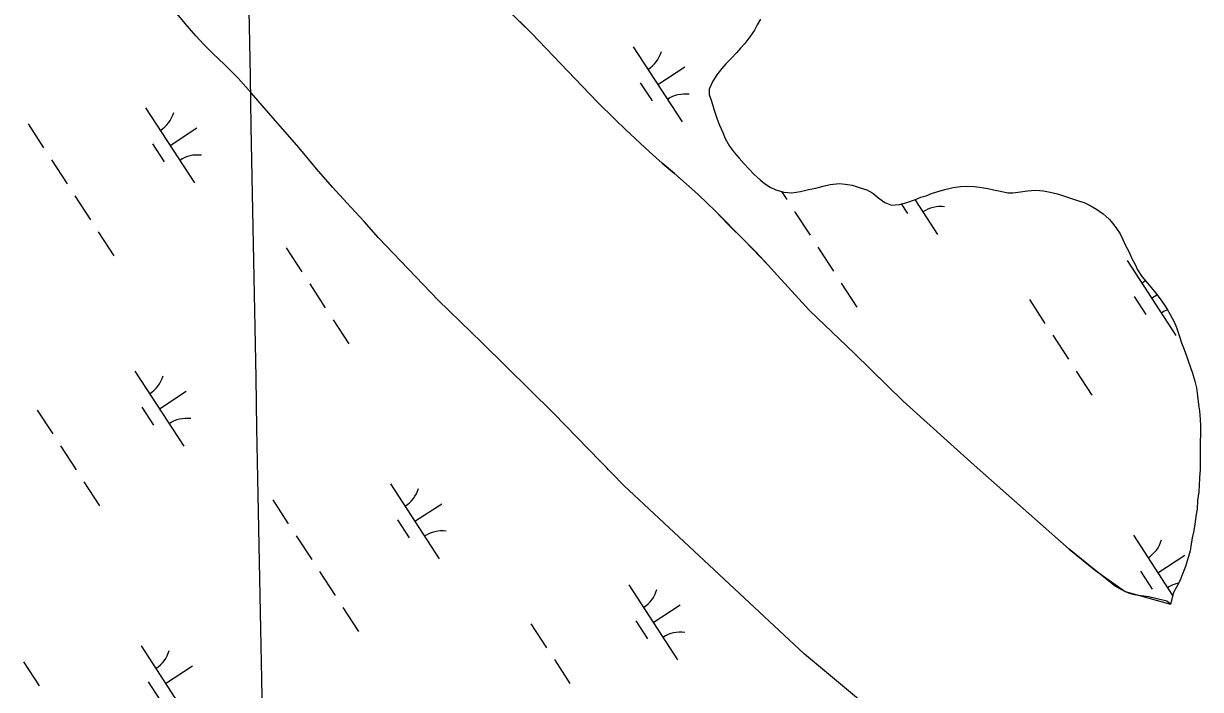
# Model space of a CAD drawing. Extents: x 3953924 to 3974542, y 193747 to 216192.
# Drawn here: x 3967662 to 3968321, y 207699 to 208072 of the extents above; entities that cross this region are included whole.
import ezdxf

# ---------------------------------------------------------------- set-up
doc = ezdxf.new("R2010")
doc.units = 0
for name, color, linetype in [('V-GRID-MAJR', 7, 'Continuous'), ('V-TOPO-SHOR', 7, 'Continuous'), ('V-WETL-SWMP', 7, 'Continuous')]:
    doc.layers.add(name, color=color, linetype=linetype)

msp = doc.modelspace()

# ---------------------------------------------------------------- linework, layer by layer
at = {"layer": 'V-GRID-MAJR'}
msp.add_spline([(3967994.91, 197070.83), (3967932.28, 200408.24), (3967818.56, 206468.17), (3967751.04, 210066.72)], degree=3, dxfattribs=at)
at = {"layer": 'V-TOPO-SHOR'}
for p, q in [((3967758.54, 208065.17), (3967752.57, 208072.1)), ((3967762.98, 208060.43), (3967758.54, 208065.17)), ((3967768.19, 208055.16), (3967762.98, 208060.43)), ((3967774.29, 208049.38), (3967768.19, 208055.16)), ((3967782.17, 208041.55), (3967774.29, 208049.38)), ((3967789.54, 208033.34), (3967782.17, 208041.55)), ((3967799.32, 208021.92), (3967789.54, 208033.34)), ((3967816.08, 208002.68), (3967799.32, 208021.92)), ((3967825.98, 207990.88), (3967816.08, 208002.68)), ((3967835, 207980.49), (3967825.98, 207990.88)), ((3967843, 207971.76), (3967835, 207980.49)), ((3967852.66, 207961.37), (3967843, 207971.76)), ((3967860.78, 207952.26), (3967852.66, 207961.37)), ((3967894.07, 207917.35), (3967860.78, 207952.26)), ((3967918.73, 207893.34), (3967894.07, 207917.35)), ((3967958.64, 207854.05), (3967918.73, 207893.34)), ((3967997.9, 207813.62), (3967958.64, 207854.05)), ((3968099.09, 207719.23), (3967997.9, 207813.62)), ((3968145.14, 207680.8), (3968099.09, 207719.23))]:
    msp.add_line(p, q, dxfattribs=at)
for points in [[(3967906.14, 208106.48), (3967946.25, 208066.73), (3967974.86, 208036.8), (3967983.16, 208028.03), (3967992.87, 208018.61), (3967999.13, 208012.54), (3968012.3, 208000.4), (3968019.45, 207993.95), (3968026.23, 207988.14), (3968032.75, 207982.45), (3968039.78, 207976.26), (3968048.98, 207967.35), (3968065.71, 207950.45), (3968078.74, 207936.9), (3968083.85, 207931.09), (3968101.85, 207911.49), (3968127.02, 207887.48), (3968154.23, 207860.76), (3968193.86, 207825), (3968247.03, 207777.99), (3968261.86, 207766.11), (3968278.43, 207754.29), (3968303.7, 207747.14)], [(3968074.48, 208074.51), (3968072.54, 208071.43), (3968070.98, 208068.48), (3968068.39, 208064.63), (3968065.54, 208060.91), (3968063.21, 208058.35), (3968060.88, 208055.79), (3968057.9, 208052.59), (3968055.05, 208049.52), (3968052.6, 208046.83), (3968049.88, 208043.36), (3968047.67, 208039.9), (3968045.72, 208035.41), (3968045.7, 208032.32), (3968046.97, 208028.58), (3968048.49, 208023.56), (3968050.14, 208018.53), (3968051.41, 208015.3), (3968053.31, 208011.05), (3968054.72, 208007.83), (3968057.01, 208003.57), (3968059.82, 207999.82), (3968062.51, 207996.72), (3968065.2, 207993.62), (3968067.63, 207991.03), (3968070.83, 207987.67), (3968074.29, 207984.57), (3968076.72, 207982.62), (3968079.8, 207980.55), (3968083.01, 207979.11), (3968087.38, 207977.68), (3968092.01, 207977.4), (3968096.77, 207978.14), (3968101.28, 207979.28), (3968105.27, 207980.03), (3968109.4, 207981.04), (3968113.39, 207982.05), (3968118.67, 207982.54), (3968121.75, 207982.14), (3968125.61, 207981.6), (3968129.6, 207980.42), (3968133.96, 207978.99), (3968137.3, 207977.17), (3968140.63, 207974.45), (3968143.97, 207971.99), (3968147.69, 207970.42), (3968152.07, 207970.79), (3968156.32, 207972.05), (3968161.09, 207973.7), (3968164.06, 207974.85), (3968167.15, 207975.73), (3968170.12, 207977), (3968173.08, 207977.89), (3968177.46, 207979.28), (3968182.1, 207980.29), (3968186.35, 207980.91), (3968189.69, 207981.02), (3968194.07, 207980.87), (3968198.18, 207980.33), (3968201.53, 207979.8), (3968205.64, 207978.88), (3968208.72, 207978.22), (3968212.71, 207977.43), (3968215.8, 207977.41), (3968219.92, 207977.91), (3968223.78, 207978.4), (3968228.29, 207978.89), (3968232.79, 207978.49), (3968236.39, 207977.83), (3968240.5, 207976.77), (3968244.48, 207975.47), (3968247.82, 207974.42), (3968251.81, 207973.11), (3968255.79, 207971.68), (3968258.74, 207970.25), (3968262.33, 207968.3), (3968266.05, 207965.58), (3968269.38, 207962.6), (3968271.56, 207960.15), (3968273.6, 207957.43), (3968275.52, 207954.34), (3968277.04, 207951.24), (3968278.45, 207948.27), (3968280.61, 207944.14), (3968282.01, 207941.05), (3968283.92, 207937.18), (3968285.32, 207934.34), (3968287.75, 207930.6), (3968289.93, 207928.01), (3968292.74, 207924.65), (3968294.79, 207922.07), (3968297.34, 207918.84), (3968299.26, 207916.26), (3968301.81, 207912.25), (3968303.6, 207909.29)], [(3968303.6, 207909.29), (3968305.76, 207905.16), (3968307.04, 207902.06), (3968308.81, 207897.03), (3968309.95, 207893.43), (3968310.97, 207890.59), (3968312.49, 207886.72), (3968313.5, 207883.88), (3968315.03, 207879.63), (3968316.04, 207876.54), (3968317.44, 207871.9), (3968318.32, 207868.16), (3968318.94, 207863.78), (3968319.43, 207858.89), (3968320.05, 207855.16), (3968320.42, 207850.65), (3968320.53, 207847.05), (3968320.5, 207842.54), (3968320.35, 207837.91), (3968320.33, 207834.18), (3968320.31, 207829.29), (3968320.29, 207826.07), (3968320.27, 207822.47), (3968319.99, 207817.97), (3968319.71, 207813.72), (3968319.56, 207809.99), (3968318.9, 207805.23), (3968318.62, 207800.35), (3968317.95, 207796.36), (3968317.29, 207791.86), (3968316.62, 207787.49), (3968315.96, 207784.27), (3968315.3, 207780.8), (3968314.77, 207777.07), (3968313.33, 207772.06), (3968312.15, 207768.34), (3968310.33, 207763.59), (3968309.15, 207760.63), (3968307.07, 207756.65), (3968305.38, 207753.7), (3968303.7, 207747.14)]]:
    msp.add_lwpolyline(points, dxfattribs=at)
at = {"layer": 'V-WETL-SWMP'}
for p, q in [((3967946.25, 208066.73), (3967906.14, 208106.48)), ((3967752.57, 208072.1), (3967748.12, 208077.49)), ((3968074.48, 208074.51), (3968072.54, 208071.43)), ((3967758.54, 208065.17), (3967752.57, 208072.1)), ((3967974.86, 208036.8), (3967946.25, 208066.73)), ((3968070.98, 208068.48), (3968068.39, 208064.63)), ((3968072.54, 208071.43), (3968070.98, 208068.48)), ((3967762.98, 208060.43), (3967758.54, 208065.17)), ((3967768.19, 208055.16), (3967762.98, 208060.43)), ((3968065.54, 208060.92), (3968063.21, 208058.35)), ((3968068.39, 208064.63), (3968065.54, 208060.92)), ((3967774.29, 208049.38), (3967768.19, 208055.16)), ((3968003.25, 208059.01), (3968030.53, 208017.1)), ((3968060.88, 208055.79), (3968057.9, 208052.59)), ((3968063.21, 208058.35), (3968060.88, 208055.79)), ((3967782.17, 208041.55), (3967774.29, 208049.38)), ((3968016.89, 208038.05), (3968031.98, 208047.87)), ((3968052.6, 208046.83), (3968049.88, 208043.37)), ((3968055.06, 208049.52), (3968052.6, 208046.83)), ((3968057.9, 208052.59), (3968055.06, 208049.52)), ((3967789.54, 208033.34), (3967782.17, 208041.55)), ((3968047.67, 208039.9), (3968045.72, 208035.41)), ((3968049.88, 208043.37), (3968047.67, 208039.9)), ((3967799.32, 208021.92), (3967789.54, 208033.34)), ((3967983.16, 208028.03), (3967974.86, 208036.8)), ((3968007.15, 208038.87), (3968013.7, 208028.82)), ((3968045.72, 208035.41), (3968045.7, 208032.32)), ((3967992.87, 208018.61), (3967983.16, 208028.03)), ((3968045.7, 208032.32), (3968046.97, 208028.58)), ((3968046.97, 208028.58), (3968048.49, 208023.56)), ((3967730.43, 208024.88), (3967757.71, 207982.97)), ((3967816.08, 208002.68), (3967799.32, 208021.92)), ((3968048.49, 208023.56), (3968050.14, 208018.53)), ((3967664.61, 208015.94), (3967673.34, 208002.54)), ((3967744.07, 208003.92), (3967759.15, 208013.74)), ((3967999.13, 208012.54), (3967992.87, 208018.61)), ((3968050.14, 208018.53), (3968051.41, 208015.31)), ((3968051.41, 208015.31), (3968053.32, 208011.05)), ((3968012.3, 208000.4), (3967999.13, 208012.54)), ((3968053.32, 208011.05), (3968054.72, 208007.83)), ((3968054.72, 208007.83), (3968057.01, 208003.57)), ((3967734.33, 208004.74), (3967740.87, 207994.69)), ((3967825.98, 207990.88), (3967816.08, 208002.68)), ((3968019.45, 207993.95), (3968012.3, 208000.4)), ((3968057.01, 208003.57), (3968059.82, 207999.82)), ((3967677.7, 207995.83), (3967686.43, 207982.42)), ((3968026.23, 207988.14), (3968019.45, 207993.95)), ((3968059.82, 207999.82), (3968062.51, 207996.72)), ((3968062.51, 207996.72), (3968065.2, 207993.62)), ((3968065.2, 207993.62), (3968067.63, 207991.03)), ((3967835, 207980.49), (3967825.98, 207990.88)), ((3968032.75, 207982.45), (3968026.23, 207988.14)), ((3968067.63, 207991.03), (3968070.83, 207987.67)), ((3968070.83, 207987.67), (3968074.29, 207984.56)), ((3967843, 207971.76), (3967835, 207980.49)), ((3968039.78, 207976.26), (3968032.75, 207982.45)), ((3968074.29, 207984.56), (3968076.72, 207982.62)), ((3968076.72, 207982.62), (3968079.8, 207980.55)), ((3968079.8, 207980.55), (3968083.01, 207979.12)), ((3968105.27, 207980.03), (3968109.4, 207981.04)), ((3968109.4, 207981.04), (3968113.39, 207982.05)), ((3968113.39, 207982.05), (3968118.67, 207982.54)), ((3968118.67, 207982.54), (3968121.76, 207982.14)), ((3968121.76, 207982.14), (3968125.61, 207981.6)), ((3968125.61, 207981.6), (3968129.6, 207980.42)), ((3968129.6, 207980.42), (3968133.96, 207978.99)), ((3968177.46, 207979.28), (3968182.1, 207980.29)), ((3968182.1, 207980.29), (3968186.35, 207980.91)), ((3968186.35, 207980.91), (3968189.69, 207981.02)), ((3968189.69, 207981.02), (3968194.07, 207980.87)), ((3968194.07, 207980.87), (3968198.18, 207980.33)), ((3968198.18, 207980.33), (3968201.53, 207979.8)), ((3967690.79, 207975.72), (3967699.52, 207962.31)), ((3968048.98, 207967.35), (3968039.78, 207976.26)), ((3968083.01, 207979.12), (3968087.38, 207977.68)), ((3968086.22, 207978.06), (3968089.05, 207973.7)), ((3968087.38, 207977.68), (3968092.01, 207977.4)), ((3968092.01, 207977.4), (3968096.77, 207978.15)), ((3968096.77, 207978.15), (3968101.28, 207979.28)), ((3968101.28, 207979.28), (3968105.27, 207980.03)), ((3968133.96, 207978.99), (3968137.3, 207977.17)), ((3968137.3, 207977.17), (3968140.63, 207974.45)), ((3968140.63, 207974.45), (3968143.97, 207971.99)), ((3968156.32, 207972.05), (3968161.09, 207973.7)), ((3968161.09, 207973.7), (3968164.06, 207974.85)), ((3968164.06, 207974.85), (3968167.15, 207975.73)), ((3968167.15, 207975.73), (3968170.11, 207977)), ((3968170.11, 207977), (3968173.08, 207977.89)), ((3968173.08, 207977.89), (3968177.46, 207979.28)), ((3968201.53, 207979.8), (3968205.64, 207978.88)), ((3968205.64, 207978.88), (3968208.72, 207978.22)), ((3968208.72, 207978.22), (3968212.71, 207977.43)), ((3968212.71, 207977.43), (3968215.8, 207977.41)), ((3968215.8, 207977.41), (3968219.92, 207977.91)), ((3968219.92, 207977.91), (3968223.78, 207978.4)), ((3968223.78, 207978.4), (3968228.29, 207978.9)), ((3968228.29, 207978.9), (3968232.79, 207978.49)), ((3968232.79, 207978.49), (3968236.39, 207977.83)), ((3968236.39, 207977.83), (3968240.5, 207976.77)), ((3968240.5, 207976.77), (3968244.48, 207975.47)), ((3968244.48, 207975.47), (3968247.82, 207974.42)), ((3968247.82, 207974.42), (3968251.81, 207973.11)), ((3967852.66, 207961.36), (3967843, 207971.76)), ((3968056.39, 207959.61), (3968048.98, 207967.35)), ((3968143.97, 207971.99), (3968147.69, 207970.42)), ((3968147.69, 207970.42), (3968152.07, 207970.79)), ((3968152.07, 207970.79), (3968156.32, 207972.05)), ((3968153.17, 207971.12), (3968156.59, 207965.86)), ((3968160.76, 207973.59), (3968173.42, 207954.14)), ((3968251.81, 207973.11), (3968255.79, 207971.68)), ((3968255.79, 207971.68), (3968258.74, 207970.25)), ((3968258.74, 207970.25), (3968262.33, 207968.3)), ((3968262.33, 207968.3), (3968266.05, 207965.58)), ((3967860.78, 207952.26), (3967852.66, 207961.36)), ((3968093.42, 207967), (3968102.15, 207953.59)), ((3968266.05, 207965.58), (3968269.38, 207962.6)), ((3968269.38, 207962.6), (3968271.56, 207960.15)), ((3967703.89, 207955.6), (3967712.62, 207942.19)), ((3968065.71, 207950.45), (3968056.39, 207959.61)), ((3968271.56, 207960.15), (3968273.6, 207957.43)), ((3968273.6, 207957.43), (3968275.52, 207954.34)), ((3968275.52, 207954.34), (3968277.04, 207951.24)), ((3967894.07, 207917.35), (3967860.78, 207952.26)), ((3968071.59, 207944.51), (3968065.71, 207950.45)), ((3968277.04, 207951.24), (3968278.45, 207948.27)), ((3968278.45, 207948.27), (3968280.61, 207944.14)), ((3967809.09, 207946.58), (3967817.82, 207933.17)), ((3968078.74, 207936.9), (3968071.59, 207944.51)), ((3968106.51, 207946.89), (3968115.24, 207933.48)), ((3968280.61, 207944.14), (3968282.01, 207941.05)), ((3968282.01, 207941.05), (3968283.92, 207937.18)), ((3967874.26, 207938.12), (3967874.3, 207938.07)), ((3968083.85, 207931.09), (3968078.74, 207936.9)), ((3968279.56, 207939.43), (3968306.84, 207897.53)), ((3968283.92, 207937.18), (3968285.32, 207934.34)), ((3968285.32, 207934.34), (3968287.75, 207930.6)), ((3968101.85, 207911.49), (3968083.85, 207931.09)), ((3968287.75, 207930.6), (3968289.92, 207928.01)), ((3968289.92, 207928.01), (3968292.74, 207924.65)), ((3967822.19, 207926.47), (3967830.92, 207913.06)), ((3968119.6, 207926.77), (3968128.33, 207913.36)), ((3968292.74, 207924.65), (3968294.78, 207922.07)), ((3968294.78, 207922.07), (3968297.34, 207918.84)), ((3967918.73, 207893.34), (3967894.07, 207917.35)), ((3968224.81, 207917.75), (3968233.54, 207904.34)), ((3968283.46, 207919.3), (3968290.01, 207909.24)), ((3968293.2, 207918.48), (3968296.12, 207920.38)), ((3968297.34, 207918.84), (3968299.26, 207916.26)), ((3968299.26, 207916.26), (3968301.81, 207912.25)), ((3968127.02, 207887.48), (3968101.85, 207911.49)), ((3968301.81, 207912.25), (3968303.6, 207909.28)), ((3968303.6, 207909.28), (3968305.76, 207905.16)), ((3967835.28, 207906.35), (3967844.01, 207892.95)), ((3968305.76, 207905.16), (3968307.04, 207902.06)), ((3968307.04, 207902.06), (3968308.81, 207897.03)), ((3968237.9, 207897.64), (3968246.63, 207884.23)), ((3968308.81, 207897.03), (3968309.95, 207893.43)), ((3967958.64, 207854.05), (3967918.73, 207893.34)), ((3968309.95, 207893.43), (3968310.97, 207890.59)), ((3968310.97, 207890.59), (3968312.49, 207886.72)), ((3968154.23, 207860.76), (3968127.02, 207887.48)), ((3968312.49, 207886.72), (3968313.51, 207883.88)), ((3968313.51, 207883.88), (3968315.03, 207879.63)), ((3967724.44, 207877.52), (3967751.72, 207835.61)), ((3968251, 207877.52), (3968259.72, 207864.11)), ((3968315.03, 207879.63), (3968316.04, 207876.54)), ((3968316.04, 207876.54), (3968317.44, 207871.9)), ((3968317.44, 207871.9), (3968318.32, 207868.16)), ((3967738.08, 207856.56), (3967753.17, 207866.38)), ((3968318.32, 207868.16), (3968318.94, 207863.78)), ((3968318.94, 207863.78), (3968319.43, 207858.89)), ((3967669.69, 207855.84), (3967678.42, 207842.43)), ((3967728.34, 207857.38), (3967734.89, 207847.33)), ((3968193.86, 207825), (3968154.23, 207860.76)), ((3968319.43, 207858.89), (3968320.05, 207855.16)), ((3967997.9, 207813.62), (3967958.64, 207854.05)), ((3968320.05, 207855.16), (3968320.42, 207850.65)), ((3968320.42, 207850.65), (3968320.53, 207847.05)), ((3968320.5, 207842.54), (3968320.35, 207837.91)), ((3968320.53, 207847.05), (3968320.5, 207842.54)), ((3967682.78, 207835.72), (3967691.51, 207822.31)), ((3968320.35, 207837.91), (3968320.33, 207834.18)), ((3968320.31, 207829.29), (3968320.29, 207826.07)), ((3968320.33, 207834.18), (3968320.31, 207829.29)), ((3967988.46, 207823.34), (3967988.93, 207822.62)), ((3968247.03, 207777.99), (3968193.86, 207825)), ((3968320.27, 207822.47), (3968319.99, 207817.97)), ((3968320.29, 207826.07), (3968320.27, 207822.47)), ((3968319.99, 207817.97), (3968319.71, 207813.72)), ((3967695.88, 207815.61), (3967704.6, 207802.2)), ((3967867.34, 207814.56), (3967894.61, 207772.65)), ((3968099.09, 207719.22), (3967997.9, 207813.62)), ((3968319.57, 207809.99), (3968318.9, 207805.23)), ((3968319.71, 207813.72), (3968319.57, 207809.99)), ((3967801.51, 207805.62), (3967810.24, 207792.22)), ((3967880.97, 207793.6), (3967896.06, 207803.42)), ((3968318.9, 207805.23), (3968318.62, 207800.35)), ((3968317.95, 207796.36), (3968317.29, 207791.86)), ((3968318.62, 207800.35), (3968317.95, 207796.36)), ((3967871.23, 207794.42), (3967877.78, 207784.37)), ((3968317.29, 207791.86), (3968316.62, 207787.49)), ((3967814.61, 207785.51), (3967823.34, 207772.1)), ((3968283.05, 207785.73), (3968304.96, 207752.06)), ((3968315.96, 207784.27), (3968315.3, 207780.8)), ((3968316.62, 207787.49), (3968315.96, 207784.27)), ((3968261.86, 207766.11), (3968247.03, 207777.99)), ((3968314.77, 207777.07), (3968313.33, 207772.06)), ((3968315.3, 207780.8), (3968314.77, 207777.07)), ((3968296.69, 207764.77), (3968311.77, 207774.59)), ((3968313.33, 207772.06), (3968312.15, 207768.34)), ((3967827.7, 207765.4), (3967836.43, 207751.99)), ((3968272.9, 207757.29), (3968261.86, 207766.11)), ((3968286.95, 207765.59), (3968293.5, 207755.54)), ((3968310.32, 207763.58), (3968309.15, 207760.63)), ((3968312.15, 207768.34), (3968310.32, 207763.58)), ((3968000.76, 207757.94), (3968028.03, 207716.04)), ((3968276.25, 207755.46), (3968272.9, 207757.29)), ((3968307.07, 207756.65), (3968305.38, 207753.7)), ((3968309.15, 207760.63), (3968307.07, 207756.65)), ((3968278.43, 207754.29), (3968276.25, 207755.46)), ((3968280.88, 207753.25), (3968278.43, 207754.29)), ((3968283.71, 207752.46), (3968280.88, 207753.25)), ((3968287.31, 207751.8), (3968283.71, 207752.46)), ((3968291.56, 207751.39), (3968287.31, 207751.8)), ((3968301.7, 207748.95), (3968291.56, 207751.39)), ((3968305.38, 207753.7), (3968303.7, 207747.14)), ((3967840.79, 207745.28), (3967849.52, 207731.87)), ((3968014.39, 207736.99), (3968029.48, 207746.81)), ((3968303.7, 207747.14), (3968301.7, 207748.95)), ((3968004.66, 207737.81), (3968011.2, 207727.75)), ((3967946, 207736.26), (3967954.73, 207722.85)), ((3967727.93, 207723.81), (3967755.21, 207681.91)), ((3968145.14, 207680.8), (3968099.09, 207719.22)), ((3967662.11, 207714.88), (3967670.84, 207701.47)), ((3967741.57, 207702.86), (3967756.65, 207712.68)), ((3967959.09, 207716.15), (3967967.82, 207702.74)), ((3967731.83, 207703.68), (3967738.38, 207693.62))]:
    msp.add_line(p, q, dxfattribs=at)
for centre, start, end in [((3968002.02, 208061.33), 302.29009, 343.83375), ((3968032.16, 208015.03), 82.29009, 123.83375), ((3967729.2, 208027.2), 302.29009, 343.83375), ((3967759.33, 207980.91), 82.29009, 123.83375), ((3968175.05, 207952.07), 82.29009, 123.83375), ((3968278.33, 207941.76), 302.29009, 310.14155), ((3968308.47, 207895.46), 111.39208, 123.83375), ((3967723.21, 207879.84), 302.29009, 343.83375), ((3967753.35, 207833.54), 82.29009, 123.83375), ((3967866.1, 207816.88), 302.29009, 343.83375), ((3967896.24, 207770.59), 82.29009, 123.83375), ((3968281.82, 207788.05), 302.29009, 343.83375), ((3968311.96, 207741.75), 101.99327, 123.83375), ((3967999.52, 207760.27), 302.29009, 343.83375), ((3968029.66, 207713.97), 82.29009, 123.83375), ((3967726.7, 207726.14), 302.29009, 343.83375)]:
    msp.add_arc(centre, 17.62, start, end, dxfattribs=at)

doc.saveas('drawing.dxf')
